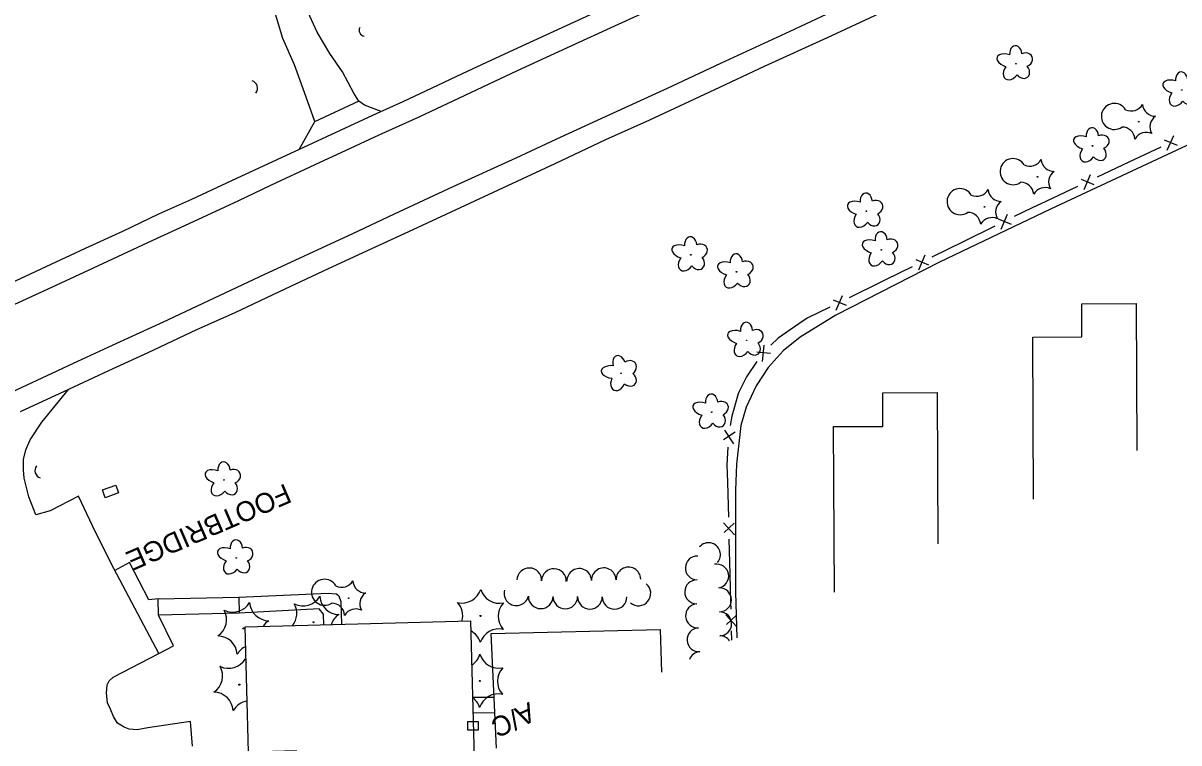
# Model space of a CAD drawing. Extents: x 588843 to 2552415, y 180129 to 269402.
# Drawn here: x 593236.6 to 593585.5, y 187848.9 to 188066 of the extents above; entities that cross this region are included whole.
import ezdxf

# ---------------------------------------------------------------- set-up
doc = ezdxf.new("R2010")
doc.units = 0
for name, color, linetype in [('Default', 7, 'Continuous'), ('E_AREA', 7, 'Continuous'), ('E_BLD', 7, 'Continuous'), ('E_DRN', 7, 'Continuous'), ('E_DWY', 7, 'Continuous'), ('E_FEN_P', 7, 'Continuous'), ('E_LAND_TreeLine_P', 7, 'Continuous'), ('E_LAND_Vegetation', 7, 'Continuous'), ('E_MISCPROP_Dash', 7, 'Continuous'), ('E_MISCPROP_Text', 7, 'Continuous'), ('E_PATH_Sidewalk', 7, 'Continuous'), ('E_RDWY', 7, 'Continuous'), ('E_RDWY_Gravel', 7, 'Continuous'), ('E_STRUCT', 7, 'Continuous'), ('E_WAL_Text', 7, 'Continuous')]:
    doc.layers.add(name, color=color, linetype=linetype)

# ---------------------------------------------------------------- blocks, each defined once
blk = doc.blocks.new('DTRE')
at = {"layer": 'Default'}
blk.add_circle((-0.18, 0), 0.183, dxfattribs=at)
for centre, major_axis, ratio in [((-1.87, 5.32), (1.36, -4.98), 0.782863), ((4.06, 2.74), (-5.27, -2.93), 0.691916), ((-5.87, 0.15), (4.93, -0.12), 0.832022), ((-2.49, -5.24), (1.8, 4.86), 0.716896), ((3.54, -3.71), (-5.01, 4.58), 0.560249)]:
    blk.add_ellipse(centre, major_axis=major_axis, ratio=ratio, start_param=1.570796, end_param=4.712389, dxfattribs=at)
blk = doc.blocks.new('AC')
at = {"layer": 'Default'}
blk.add_text('A/C', height=12, dxfattribs=at).set_placement((-13.81, -6))
blk = doc.blocks.new('CTRE')
at = {"layer": 'Default'}
blk.add_circle((0, 0), 0.223, dxfattribs=at)
for centre, start, end in [((-11.97, 8.96), 280.2067, 5.97162), ((1.81, 14.92), 220.21132, 305.97623), ((13.83, 5.89), 160.21133, 245.97624), ((-13.83, -5.9), 340.21132, 65.97623), ((12.03, -9.04), 185.92721, 100.25111), ((-1.81, -14.93), 40.21133, 125.97624)]:
    blk.add_arc(centre, 7.87, start, end, dxfattribs=at)
blk = doc.blocks.new('CULV2')
at = {"layer": 'E_DRN'}
blk.add_arc((19.7, 14.8), 24.6, 216.8699, 323.1301, dxfattribs=at)
blk = doc.blocks.new('FOOT')
at = {"layer": 'E_WAL_Text'}
blk.add_text('FOOTBRIDGE', height=12, dxfattribs=at).set_placement((-51.41, -6))
blk = doc.blocks.new('U332')
at = {"layer": 'E_LAND_Vegetation'}
blk.add_circle((0, -0.02), 0.167, dxfattribs=at)
for centre, radius, start, end in [((-3.21, 10.79), 5.9, 243.6446, 329.4095), ((7.76, 8.17), 5.9, 183.6446, 194.8268), ((-10.97, 2.61), 5.91, 303.6844, 29.3605), ((-7.76, -8.2), 5.9, 3.6446, 89.4095), ((3.21, -10.83), 5.9, 98.1175, 149.4095)]:
    blk.add_arc(centre, radius, start, end, dxfattribs=at)
blk = doc.blocks.new('U333')
at = {"layer": 'E_LAND_Vegetation'}
blk.add_circle((0, -0.02), 0.167, dxfattribs=at)
for centre, radius, start, end in [((-3.21, 10.79), 5.9, 243.6446, 329.4095), ((7.76, 8.17), 5.9, 183.6446, 269.4095), ((-10.97, 2.61), 5.91, 303.6844, 29.3605), ((10.91, -2.61), 5.9, 123.64, 147.5067), ((-7.76, -8.2), 5.9, 3.6446, 89.4095), ((3.21, -10.83), 5.9, 115.3679, 149.4095)]:
    blk.add_arc(centre, radius, start, end, dxfattribs=at)
blk = doc.blocks.new('U334')
at = {"layer": 'E_LAND_Vegetation'}
blk.add_circle((0, -0.02), 0.167, dxfattribs=at)
for centre, radius, start, end in [((-3.21, 10.79), 5.9, 243.6446, 329.4095), ((7.76, 8.17), 5.9, 183.6446, 269.4095), ((-10.97, 2.61), 5.91, 321.5113, 29.3605), ((10.91, -2.61), 5.9, 123.64, 161.4904)]:
    blk.add_arc(centre, radius, start, end, dxfattribs=at)

msp = doc.modelspace()

# ---------------------------------------------------------------- linework, layer by layer
at = {"layer": 'E_AREA'}
msp.add_lwpolyline([(593265.42, 187924.25), (593261.4, 187922.82), (593260.56, 187925.2), (593264.57, 187926.63), (593265.42, 187924.25)], close=True, dxfattribs=at)
at = {"layer": 'E_BLD'}
for points in [[(593541.59, 187922.43), (593541.42, 187971.31), (593556.2, 187971.36), (593556.17, 187981.35), (593572.64, 187981.4), (593572.79, 187937.03)], [(593481.51, 187894.33), (593481.28, 187944.27), (593496.19, 187944.33), (593496.14, 187954.5), (593512.56, 187954.57), (593512.76, 187908.95)], [(593298.99, 187811.48), (593290.22, 187811.24), (593289.31, 187844.43), (593319.23, 187845.26), (593319.2, 187846.41), (593304.69, 187846.01), (593303.65, 187883.82), (593371.64, 187885.69), (593372.78, 187844.2)]]:
    msp.add_lwpolyline(points, dxfattribs=at)
at = {"layer": 'E_DWY'}
for points in [[(593324.69, 188036.29), (593321.58, 188045.1), (593318.53, 188053.47), (593314.98, 188061.36), (593312.86, 188068.69), (593310.76, 188076.71), (593308.42, 188086.49), (593306.99, 188096.35), (593306.1, 188105.8), (593305.92, 188112.36), (593306.33, 188118.14), (593307.3, 188124.11), (593309.31, 188131.54), (593311.29, 188136.13), (593314.61, 188141.43), (593319.38, 188145.9), (593325.1, 188151.05), (593337.68, 188161.08), (593344.12, 188166.81), (593348.08, 188170.56), (593349.38, 188172.91)], [(593337.95, 188042.45), (593336.48, 188044.88), (593333.07, 188051.33), (593329.18, 188056.82), (593325.39, 188063.23), (593323.19, 188068.14), (593320.88, 188073.82), (593318.92, 188080.9), (593316.08, 188089.5), (593314.51, 188095.53), (593313.56, 188101.24), (593313.12, 188107.45), (593313.16, 188113.71), (593313.97, 188120.25), (593315.2, 188127.56), (593317.29, 188131.83), (593320.38, 188136.94), (593326.27, 188143.21), (593336.48, 188151.81), (593349.19, 188161.46), (593356.01, 188168.72)], [(593344.69, 188039.36), (593339.67, 188041.24), (593338.01, 188042.47), (593324.57, 188036.24), (593319.89, 188027.82)], [(593616.22, 188042.22), (593575.79, 188023.5), (593546.79, 188009.85), (593513.27, 187993.87), (593482, 187977.86), (593471.23, 187971.23), (593466.04, 187967.13), (593461.55, 187962.15), (593457.96, 187956.61), (593454.85, 187950.14), (593453.28, 187944.58), (593452.02, 187932.91), (593451.63, 187925.09), (593451.67, 187894.29), (593452.07, 187880.59)], [(593287.74, 187847.91), (593287.13, 187855.33), (593274.31, 187853.38), (593271.05, 187852.81), (593268.68, 187852.97), (593267.09, 187853.63), (593265.16, 187854.85), (593263.9, 187856.85), (593262.98, 187859.05), (593262.12, 187860.98), (593261.82, 187863.81), (593262, 187866.33), (593262.61, 187867.62), (593263.8, 187868.66), (593277.62, 187875.86), (593264.02, 187901.48), (593258.52, 187912.41), (593253.39, 187923.28), (593244.83, 187918.9), (593240.49, 187917.7), (593238.38, 187923.1), (593236.95, 187928.77), (593236.7, 187931.22), (593236.77, 187934.34), (593237.44, 187937.28), (593238.75, 187940.28), (593242.23, 187945.61), (593250.32, 187955.47)], [(593379.49, 187847.28), (593377.96, 187881.86), (593428.91, 187883.05), (593429.38, 187870.18)]]:
    msp.add_lwpolyline(points, dxfattribs=at)
at = {"layer": 'E_FEN_P'}
for p, q in [((593585.07, 188029.04), (593581.22, 188030.7)), ((593583.85, 188032.02), (593581.88, 188027.54)), ((593559.97, 188017.21), (593556.12, 188018.87)), ((593558.75, 188020.19), (593556.79, 188015.71)), ((593533.69, 188008.23), (593531.79, 188003.72)), ((593534.95, 188005.28), (593531.07, 188006.88)), ((593510.05, 187993.03), (593506.17, 187994.63)), ((593508.79, 187995.99), (593506.89, 187991.48)), ((593483.88, 187983.78), (593481.97, 187979.27)), ((593485.14, 187980.82), (593481.26, 187982.43)), ((593462.27, 187966.38), (593458.09, 187966.74)), ((593460.18, 187968.82), (593459.71, 187963.95)), ((593451.55, 187942.56), (593448.02, 187940.29)), ((593448.4, 187943.21), (593451.02, 187939.08)), ((593448.07, 187915.25), (593451.38, 187911.64)), ((593451.29, 187915.16), (593448.21, 187912.3)), ((593448.79, 187887.51), (593452.09, 187883.9)), ((593452.01, 187887.42), (593448.93, 187884.57))]:
    msp.add_line(p, q, dxfattribs=at)
for points in [[(593580.03, 188028.58), (593570.44, 188024.06)], [(593570.44, 188024.06), (593560.86, 188019.54)], [(593554.93, 188016.75), (593545.35, 188012.23)], [(593545.35, 188012.23), (593541.23, 188010.29), (593535.81, 188007.62)], [(593529.92, 188004.73), (593520.41, 188000.05)], [(593520.41, 188000.05), (593510.91, 187995.38)], [(593505.02, 187992.49), (593497, 187988.54), (593495.51, 187987.81)], [(593495.51, 187987.81), (593485.99, 187983.16)], [(593480.1, 187980.28), (593473.34, 187976.98), (593470.81, 187975.24)], [(593470.81, 187975.24), (593464.59, 187970.97), (593462.38, 187968.87)], [(593458.09, 187963.96), (593454.96, 187959.28), (593452.79, 187954.82)], [(593452.79, 187954.82), (593452.47, 187954.15), (593450.54, 187947.38), (593450.11, 187944.6)], [(593449.34, 187938.09), (593449.09, 187932.75), (593449.23, 187927.51)], [(593449.23, 187927.51), (593449.51, 187916.91)], [(593449.68, 187910.36), (593449.96, 187899.77)], [(593449.96, 187899.77), (593450.19, 187891.09), (593450.24, 187889.18)], [(593450.39, 187882.62), (593450.45, 187879.85)]]:
    msp.add_lwpolyline(points, dxfattribs=at)
at = {"layer": 'E_LAND_TreeLine_P'}
for centre, radius, start, end in [((593443.54, 187905.63), 3.61, 318.8822, 138.8822), ((593440.16, 187901.62), 3.61, 88.417, 268.417), ((593389.42, 187897.9), 3.72, 358.3178, 178.3178), ((593396.86, 187897.68), 3.72, 358.3178, 178.3178), ((593404.49, 187897.72), 3.72, 1.6528, 181.6528), ((593411.92, 187897.93), 3.72, 1.6528, 181.6528), ((593419.36, 187898.15), 3.72, 1.6528, 181.6528), ((593446, 187899.19), 3.61, 280.3476, 100.3476), ((593422.36, 187893.95), 3.72, 230.1941, 50.1941), ((593439.96, 187894.4), 3.61, 88.417, 268.417), ((593385.54, 187893.99), 3.72, 165.1342, 345.1342), ((593392.87, 187893.07), 3.72, 179.5585, 359.5585), ((593400.3, 187893.02), 3.72, 179.5585, 359.5585), ((593407.74, 187892.96), 3.72, 179.5585, 359.5585), ((593415.18, 187892.9), 3.72, 179.5585, 359.5585), ((593446.83, 187892.02), 3.61, 270.3803, 90.3803), ((593440.23, 187887.18), 3.61, 93.7044, 273.7044), ((593446.88, 187884.8), 3.61, 270.3803, 90.3803), ((593440.69, 187879.98), 3.61, 93.546, 273.546), ((593446.92, 187877.58), 3.61, 34.0739, 90.3803), ((593441.13, 187872.77), 3.61, 93.546, 159.8097)]:
    msp.add_arc(centre, radius, start, end, dxfattribs=at)
at = {"layer": 'E_LAND_Vegetation'}
for centre in [(593374.7, 187887.14), (593374.48, 187867.55)]:
    msp.add_circle(centre, 0.167, dxfattribs=at)
for centre, radius, start, end in [((593369.13, 187896.95), 5.9, 256.7253, 342.4902), ((593380.41, 187896.87), 5.9, 196.7252, 282.4902), ((593363.42, 187887.22), 5.91, 344.2471, 42.4411), ((593385.92, 187887.08), 5.9, 136.7206, 222.4855), ((593369, 187877.42), 5.9, 16.7253, 62.3743), ((593380.27, 187877.34), 5.9, 76.7252, 162.4902), ((593368.91, 187877.35), 5.9, 301.6452, 342.4902), ((593380.19, 187877.28), 5.9, 196.7252, 282.4902), ((593385.7, 187867.49), 5.9, 136.7206, 222.4855), ((593368.78, 187857.82), 5.9, 16.7253, 53.591), ((593380.06, 187857.75), 5.9, 76.7252, 162.4902)]:
    msp.add_arc(centre, radius, start, end, dxfattribs=at)
at = {"layer": 'E_MISCPROP_Dash'}
msp.add_lwpolyline([(593374.03, 187852.71), (593370.87, 187852.69), (593370.86, 187855.26), (593374.02, 187855.27), (593374.03, 187852.71)], close=True, dxfattribs=at)
at = {"layer": 'E_PATH_Sidewalk'}
for points in [[(593277.38, 187892.28), (593274.58, 187892.06), (593268.7, 187903.25), (593264.33, 187900.9)], [(593301.72, 187892.86), (593328.71, 187894.04), (593331.2, 187893.86), (593331.97, 187893.19), (593332.55, 187891.54), (593332.71, 187884.62)], [(593327.37, 187884.48), (593327.31, 187887.67), (593326.04, 187889.26), (593301.83, 187887.99)], [(593277.62, 187875.86), (593282.04, 187878.12), (593277.5, 187887.41)], [(593378.82, 187862.56), (593372.32, 187862.5)], [(593379.02, 187857.95), (593372.43, 187857.86)]]:
    msp.add_lwpolyline(points, dxfattribs=at)
at = {"layer": 'E_RDWY'}
for points in [[(593593.59, 188147.89), (593578.29, 188140.85), (593559.08, 188131.9), (593545.01, 188125.41), (593528.77, 188117.84), (593516.57, 188112.18), (593503.02, 188105.97), (593489.08, 188099.32), (593473.88, 188092.25), (593457.22, 188084.49), (593443.83, 188078.38), (593431.03, 188072.37), (593415.1, 188065.07), (593401.94, 188059.01), (593385.78, 188051.59), (593369.93, 188044.16)], [(593595.33, 188122.53), (593577.3, 188114.27), (593561.3, 188106.87), (593544.26, 188098.91), (593532.83, 188093.48), (593517.78, 188086.56), (593501.59, 188079.01), (593482.3, 188070.07), (593468.08, 188063.45), (593447.19, 188053.78), (593431.08, 188046.3), (593414.72, 188038.83), (593398.99, 188031.58), (593385.39, 188025.31), (593366.39, 188016.58)], [(593369.93, 188044.16), (593356.13, 188037.63), (593344, 188032.16), (593334.03, 188027.6), (593324.67, 188023.25), (593311.32, 188017.04), (593301.65, 188012.4), (593287.93, 188006.09), (593274.15, 187999.69), (593260.56, 187993.41), (593246.47, 187986.83), (593230.06, 187979.31)], [(593366.39, 188016.58), (593348.65, 188008.38), (593336.07, 188002.45), (593321.45, 187995.69), (593307.97, 187989.46), (593294.11, 187982.91), (593278.94, 187975.78), (593264.82, 187969.34), (593253.06, 187963.94), (593240.77, 187958.15), (593223.85, 187950.37)]]:
    msp.add_lwpolyline(points, dxfattribs=at)
at = {"layer": 'E_RDWY_Gravel'}
for points in [[(593753.68, 188181.11), (593738.16, 188175.41), (593719.58, 188168.16), (593705, 188162.42), (593692.98, 188156.71), (593676.15, 188149.08), (593659.11, 188141.18), (593640.47, 188132.77), (593619.59, 188125.29), (593605.54, 188120.19), (593590.8, 188113.55), (593575, 188106.04), (593560.21, 188099.2), (593545.68, 188092.45), (593530.56, 188085.51), (593511.53, 188076.69), (593492.13, 188067.52), (593479.33, 188061.56), (593460.33, 188052.93), (593445.36, 188045.83), (593425.71, 188036.76), (593412.44, 188030.78), (593397.11, 188023.55), (593368.54, 188010.26)], [(593585.94, 188155.62), (593573.66, 188149.84), (593553.98, 188140.8), (593546.28, 188137.29), (593539.89, 188134.23), (593528.22, 188127.92), (593518.91, 188122.75), (593511.76, 188118.83), (593502.27, 188113.58), (593493.31, 188108.39), (593483.56, 188103.68), (593467.22, 188096.06), (593452.76, 188089.29), (593439.4, 188083.15), (593426.93, 188077.44), (593416.12, 188072.34), (593403.02, 188066.25), (593388.3, 188059.59), (593377.99, 188054.81), (593369.2, 188050.72)], [(593369.2, 188050.72), (593360.05, 188046.42), (593351.3, 188042.22), (593343.37, 188038.78), (593319.95, 188027.85), (593301.09, 188019.08), (593287.43, 188012.79), (593277.52, 188008.32), (593266.62, 188003.14), (593255.31, 187997.98), (593243.49, 187992.48), (593231.05, 187986.66)], [(593368.54, 188010.26), (593354.26, 188003.66), (593342.89, 187998.45), (593328.7, 187991.85), (593313.92, 187984.93), (593300.52, 187978.59), (593288.96, 187973.45), (593274.24, 187966.56), (593262.42, 187961.14), (593250.34, 187955.48), (593235.69, 187948.75)]]:
    msp.add_lwpolyline(points, dxfattribs=at)
at = {"layer": 'E_STRUCT'}
msp.add_lwpolyline([(593277.38, 187892.28), (593301.72, 187892.86), (593301.83, 187887.99), (593277.5, 187887.41), (593277.38, 187892.28)], close=True, dxfattribs=at)

# ---------------------------------------------------------------- block references
at = {"layer": 'E_DRN'}
for p, xscale, yscale, rotation in [((593338.24, 188064.72), 0.07558550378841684, 0.07558550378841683, -62.43758400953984), ((593306.92, 188044.91), 0.09835353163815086, 0.09835353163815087, 107.15790002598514), ((593240.64, 187932.42), 0.0969544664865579, 0.09695446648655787, -72.58354670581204)]:
    msp.add_blockref('CULV2', p, dxfattribs=dict(at, xscale=xscale, yscale=yscale, rotation=rotation))
at = {"layer": 'E_LAND_Vegetation'}
for name, p, xscale, yscale, rotation in [('DTRE', (593536.24, 188053.72), 0.5000000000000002, 0.5, -155.27849407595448), ('DTRE', (593586.32, 188045.8), 0.5000000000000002, 0.5, -155.27849407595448), ('CTRE', (593573.39, 188036.27), 0.5000000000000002, 0.5, -155.27849407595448), ('DTRE', (593559.36, 188028.96), 0.5000000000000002, 0.5, -155.27849407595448), ('CTRE', (593542.82, 188019.61), 0.5000000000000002, 0.5, -155.27849407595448), ('CTRE', (593526.81, 188010.55), 0.5000000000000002, 0.5, -155.27849407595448), ('DTRE', (593491.1, 188009.23), 0.5000000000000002, 0.5, -155.27849407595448), ('DTRE', (593495.6, 187997.57), 0.5000000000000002, 0.5, -155.27849407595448), ('DTRE', (593438.1, 187996.06), 0.5000000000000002, 0.5, -155.27849407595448), ('DTRE', (593451.9, 187990.92), 0.5000000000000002, 0.5, -155.27849407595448), ('DTRE', (593454.96, 187970.26), 0.5000000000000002, 0.5, -155.27849407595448), ('DTRE', (593417.07, 187960.31), 0.5, 0.49999999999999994, -143.48607765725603), ('DTRE', (593444.43, 187948.59), 0.5000000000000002, 0.5, -155.27849407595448), ('DTRE', (593297.16, 187928.15), 0.5, 0.5, -156.56674682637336), ('DTRE', (593300.89, 187904.61), 0.5, 0.5, -156.56674682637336), ('CTRE', (593334.92, 187892.54), 0.5, 0.5, -156.56674682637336)]:
    msp.add_blockref(name, p, dxfattribs=dict(at, xscale=xscale, yscale=yscale, rotation=rotation))
for name, p in [('U334', (593324.3, 187885.28)), ('U333', (593303.13, 187883.42)), ('U332', (593301.89, 187866.45))]:
    msp.add_blockref(name, p, dxfattribs=at)
at = {"layer": 'E_MISCPROP_Text', "xscale": 0.5000000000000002, "yscale": 0.5, "rotation": -155.27849407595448}
msp.add_blockref('AC', (593384.43, 187855.69), dxfattribs=at)
at = {"layer": 'E_WAL_Text', "xscale": 0.5, "yscale": 0.5, "rotation": -156.56674682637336}
msp.add_blockref('FOOT', (593293.39, 187914.25), dxfattribs=at)

doc.saveas('drawing.dxf')
